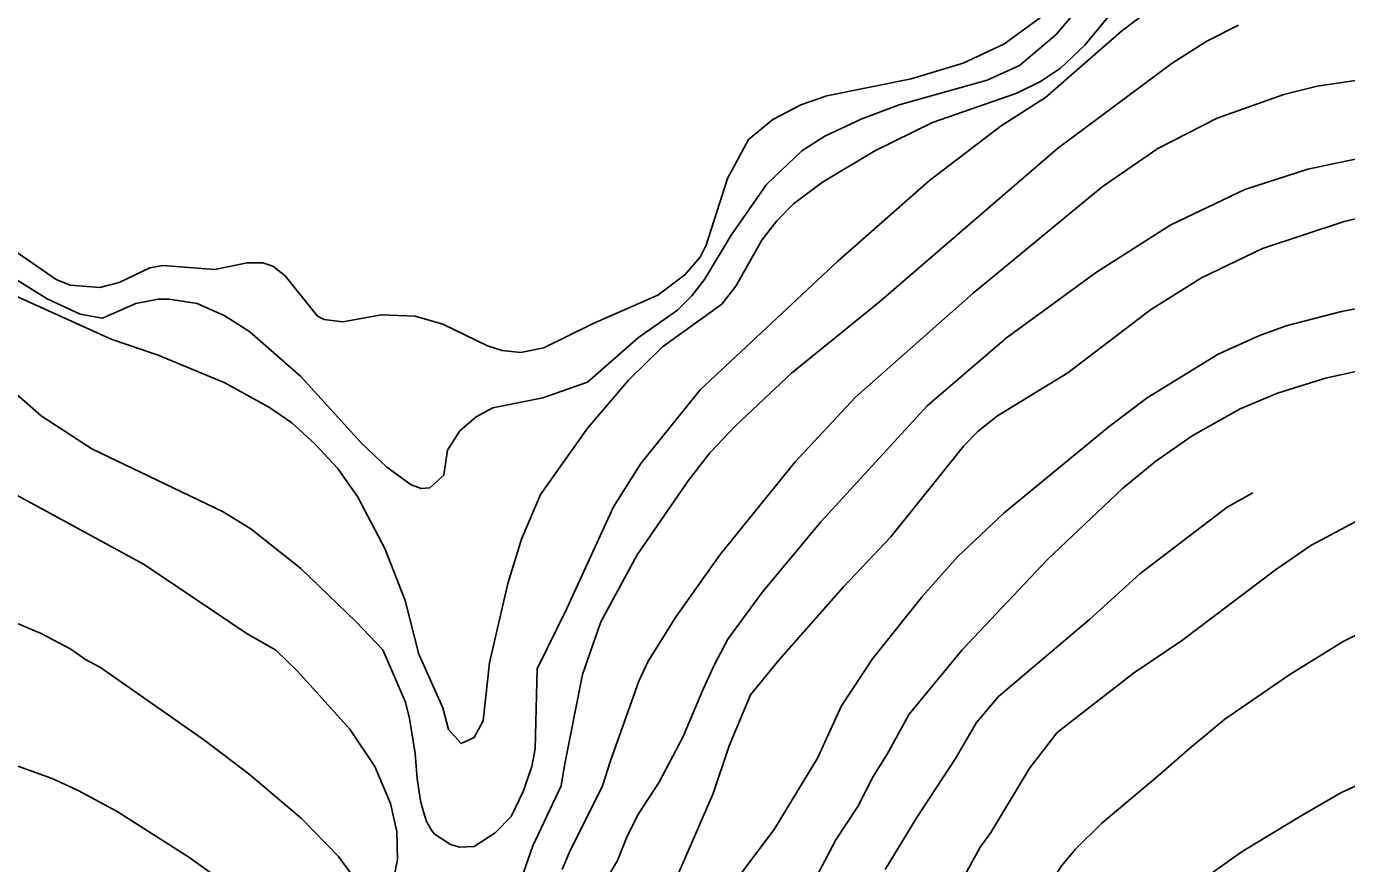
# Model space of a CAD drawing. Extents: x -662620 to -656370, y -1067090 to -1062990.
# Drawn here: x -659795.3 to -659388.3, y -1065864.4 to -1065606.3 of the extents above; entities that cross this region are included whole.
import ezdxf

# ---------------------------------------------------------------- set-up
doc = ezdxf.new("R2010")
doc.units = 0
doc.layers.add('VRSTEVNICE_ZDŮRAZNĚNÁ', color=7, linetype='Continuous')
doc.layers.add('VRSTEVNICE_ZÁKLADNÍ', color=7, linetype='Continuous')

msp = doc.modelspace()

# ---------------------------------------------------------------- linework, layer by layer
at = {"layer": 'VRSTEVNICE_ZDŮRAZNĚNÁ'}
for points in [[(-659652.58, -1065802.56), (-659646.96, -1065778.11), (-659642.67, -1065764.39), (-659636.81, -1065750.67), (-659622.23, -1065730.09), (-659609.65, -1065715.22), (-659599.22, -1065705.08), (-659580.92, -1065691.93), (-659576.63, -1065686.35), (-659568.63, -1065672.2), (-659564.05, -1065666.2), (-659558.91, -1065661.05), (-659549.9, -1065654.33), (-659533.75, -1065644.62), (-659516.03, -1065635.9), (-659490.02, -1065626.89), (-659482.73, -1065623.32), (-659476.58, -1065619.17), (-659469, -1065612.03), (-659460.43, -1065601.59)], [(-659370.24, -1065662.05), (-659389.11, -1065666.48), (-659414.26, -1065674.77), (-659433.13, -1065683.78), (-659448.85, -1065693.64), (-659474.29, -1065713.08), (-659496.02, -1065726.37), (-659501.88, -1065731.09), (-659506.31, -1065735.66), (-659528.89, -1065763.68), (-659543.47, -1065779.11), (-659563.34, -1065801.7), (-659572.16, -1065812.4)], [(-659799.61, -1065688.92), (-659769.24, -1065702.73), (-659754.73, -1065707.65), (-659734.14, -1065716.22), (-659720.42, -1065723.8), (-659713.56, -1065728.52), (-659706.42, -1065734.95), (-659699.41, -1065742.52), (-659693.27, -1065751.24), (-659684.83, -1065767.25), (-659678.54, -1065783.26), (-659674.35, -1065799.9)], [(-659436.77, -1065828.96), (-659425.84, -1065819.85), (-659405.83, -1065806.13), (-659389.39, -1065795.98), (-659378.24, -1065790.41)], [(-659652.58, -1065802.56), (-659654.54, -1065820.41), (-659657.26, -1065825.57), (-659661.28, -1065827.44), (-659665.25, -1065823.04), (-659667.01, -1065816.4), (-659674.35, -1065799.9)], [(-659597.65, -1065875.02), (-659583.6, -1065842.77), (-659578.73, -1065828.15), (-659572.16, -1065812.4)], [(-659656.12, -1066111.35), (-659633.19, -1066104.32), (-659616.85, -1066097.59), (-659607.39, -1066092.86), (-659598.22, -1066086.98), (-659589.91, -1066079.82), (-659586.04, -1066075.66), (-659579.01, -1066066.49), (-659570.13, -1066050.72), (-659545.77, -1065998.27), (-659521.26, -1065941.37), (-659506.78, -1065914.14), (-659493.74, -1065892.36), (-659476.26, -1065865.13), (-659471.96, -1065859.97), (-659463.79, -1065851.94), (-659446.45, -1065837.33), (-659436.77, -1065828.96)]]:
    msp.add_lwpolyline(points, dxfattribs=at)
at = {"layer": 'VRSTEVNICE_ZÁKLADNÍ'}
for points in [[(-659466.29, -1065595.02), (-659477.87, -1065608.74), (-659489.16, -1065618.32), (-659499.16, -1065622.89), (-659526.32, -1065630.47), (-659537.76, -1065634.75), (-659549.19, -1065640.18), (-659556.34, -1065644.62), (-659567.2, -1065655.05), (-659578.06, -1065670.63), (-659586.35, -1065684.35), (-659590.21, -1065689.35), (-659594.64, -1065693.78), (-659606.65, -1065702.22), (-659622.37, -1065715.94), (-659636.09, -1065720.8), (-659651.53, -1065723.94), (-659656.67, -1065726.66), (-659661.68, -1065730.95), (-659665.54, -1065736.95), (-659666.68, -1065744.67), (-659670.97, -1065748.53), (-659673.68, -1065748.81), (-659676.69, -1065747.67), (-659684.26, -1065742.24), (-659692.12, -1065734.66), (-659710.7, -1065714.22), (-659726.43, -1065700.5), (-659734.14, -1065695.5), (-659742.72, -1065691.78), (-659751.3, -1065690.35), (-659754.73, -1065690.35), (-659761.59, -1065691.78), (-659771.88, -1065696.21), (-659778.74, -1065695.07), (-659788.97, -1065690.31), (-659818.19, -1065672.06)], [(-659466.29, -1065595.02), (-659477.87, -1065608.74), (-659489.16, -1065618.32), (-659499.16, -1065622.89), (-659526.32, -1065630.47), (-659537.76, -1065634.75), (-659549.19, -1065640.18), (-659556.34, -1065644.62), (-659567.2, -1065655.05), (-659578.06, -1065670.63), (-659586.35, -1065684.35), (-659590.21, -1065689.35), (-659594.64, -1065693.78), (-659606.65, -1065702.22), (-659622.37, -1065715.94), (-659636.09, -1065720.8), (-659651.53, -1065723.94), (-659656.67, -1065726.66), (-659661.68, -1065730.95), (-659665.54, -1065736.95), (-659666.68, -1065744.67), (-659670.97, -1065748.53), (-659673.68, -1065748.81), (-659676.69, -1065747.67), (-659684.26, -1065742.24), (-659692.12, -1065734.66), (-659710.7, -1065714.22), (-659726.43, -1065700.5), (-659734.14, -1065695.5), (-659742.72, -1065691.78), (-659751.3, -1065690.35), (-659754.73, -1065690.35), (-659761.59, -1065691.78), (-659771.88, -1065696.21), (-659778.74, -1065695.07), (-659788.97, -1065690.31), (-659818.19, -1065672.06)], [(-659439.61, -1065594), (-659457.71, -1065607.74), (-659481.15, -1065628.18), (-659494.88, -1065636.9), (-659516.89, -1065653.76), (-659545.19, -1065678.63), (-659587.64, -1065718.37), (-659605.93, -1065741.09), (-659614.37, -1065754.39), (-659628.79, -1065785.78), (-659637.9, -1065804.36)], [(-659439.61, -1065594), (-659457.71, -1065607.74), (-659481.15, -1065628.18), (-659494.88, -1065636.9), (-659516.89, -1065653.76), (-659545.19, -1065678.63), (-659587.64, -1065718.37), (-659605.93, -1065741.09), (-659614.37, -1065754.39), (-659628.79, -1065785.78), (-659637.9, -1065804.36)], [(-659805.22, -1065671.26), (-659786.17, -1065684.35), (-659781.88, -1065686.07), (-659772.74, -1065686.78), (-659766.73, -1065685.21), (-659757.3, -1065680.78), (-659753.3, -1065680.06), (-659737.29, -1065681.21), (-659727.28, -1065679.21), (-659722.42, -1065679.21), (-659719.42, -1065680.21), (-659715.56, -1065683.21), (-659705.56, -1065695.64), (-659703.56, -1065696.64), (-659697.84, -1065697.36), (-659685.83, -1065695.21), (-659675.54, -1065695.64), (-659666.97, -1065698.07), (-659653.24, -1065704.79), (-659648.67, -1065706.22), (-659642.95, -1065706.79), (-659635.81, -1065705.36), (-659620.66, -1065697.93), (-659600.64, -1065689.21), (-659592.36, -1065682.92), (-659587.64, -1065677.49), (-659585.78, -1065673.77), (-659579.21, -1065653.19), (-659572.77, -1065641.19), (-659565.2, -1065635.04), (-659556.62, -1065630.47), (-659548.62, -1065627.75), (-659522.6, -1065622.46), (-659506.6, -1065617.6), (-659494.02, -1065611.74), (-659482.73, -1065603.59)], [(-659805.22, -1065671.26), (-659786.17, -1065684.35), (-659781.88, -1065686.07), (-659772.74, -1065686.78), (-659766.73, -1065685.21), (-659757.3, -1065680.78), (-659753.3, -1065680.06), (-659737.29, -1065681.21), (-659727.28, -1065679.21), (-659722.42, -1065679.21), (-659719.42, -1065680.21), (-659715.56, -1065683.21), (-659705.56, -1065695.64), (-659703.56, -1065696.64), (-659697.84, -1065697.36), (-659685.83, -1065695.21), (-659675.54, -1065695.64), (-659666.97, -1065698.07), (-659653.24, -1065704.79), (-659648.67, -1065706.22), (-659642.95, -1065706.79), (-659635.81, -1065705.36), (-659620.66, -1065697.93), (-659600.64, -1065689.21), (-659592.36, -1065682.92), (-659587.64, -1065677.49), (-659585.78, -1065673.77), (-659579.21, -1065653.19), (-659572.77, -1065641.19), (-659565.2, -1065635.04), (-659556.62, -1065630.47), (-659548.62, -1065627.75), (-659522.6, -1065622.46), (-659506.6, -1065617.6), (-659494.02, -1065611.74), (-659482.73, -1065603.59)], [(-659623.88, -1065806.07), (-659618.25, -1065789.84), (-659607.08, -1065769.25), (-659591.35, -1065746.38), (-659584.64, -1065737.81), (-659576.63, -1065729.37), (-659559.48, -1065713.22), (-659532.32, -1065691.21), (-659477.44, -1065643.9), (-659442.13, -1065617.6), (-659431.41, -1065610.88), (-659421.69, -1065605.88)], [(-659623.88, -1065806.07), (-659618.25, -1065789.84), (-659607.08, -1065769.25), (-659591.35, -1065746.38), (-659584.64, -1065737.81), (-659576.63, -1065729.37), (-659559.48, -1065713.22), (-659532.32, -1065691.21), (-659477.44, -1065643.9), (-659442.13, -1065617.6), (-659431.41, -1065610.88), (-659421.69, -1065605.88)], [(-659381.39, -1065622.32), (-659397.4, -1065624.75), (-659407.69, -1065627.32), (-659428.27, -1065634.61), (-659446.56, -1065643.9), (-659463.72, -1065655.76), (-659503.45, -1065688.5), (-659539.76, -1065720.66), (-659558.34, -1065740.52), (-659581.49, -1065769.11), (-659595.07, -1065788.26), (-659603.65, -1065801.98), (-659606.54, -1065808.2)], [(-659381.39, -1065622.32), (-659397.4, -1065624.75), (-659407.69, -1065627.32), (-659428.27, -1065634.61), (-659446.56, -1065643.9), (-659463.72, -1065655.76), (-659503.45, -1065688.5), (-659539.76, -1065720.66), (-659558.34, -1065740.52), (-659581.49, -1065769.11), (-659595.07, -1065788.26), (-659603.65, -1065801.98), (-659606.54, -1065808.2)], [(-659380.82, -1065646.19), (-659400.25, -1065650.33), (-659419.69, -1065656.62), (-659442.56, -1065667.48), (-659465.43, -1065682.06), (-659493.16, -1065702.36), (-659517.7, -1065723.33), (-659550.48, -1065759.1), (-659568.63, -1065780.97), (-659579.06, -1065795.27), (-659583.29, -1065803.22), (-659586.67, -1065810.63)], [(-659380.82, -1065646.19), (-659400.25, -1065650.33), (-659419.69, -1065656.62), (-659442.56, -1065667.48), (-659465.43, -1065682.06), (-659493.16, -1065702.36), (-659517.7, -1065723.33), (-659550.48, -1065759.1), (-659568.63, -1065780.97), (-659579.06, -1065795.27), (-659583.29, -1065803.22), (-659586.67, -1065810.63)], [(-659544.11, -1065815.83), (-659534.47, -1065801.27), (-659519.03, -1065781.83), (-659508.31, -1065769.82), (-659493.87, -1065756.25), (-659461.57, -1065729.66), (-659449.85, -1065720.8), (-659427.98, -1065707.36), (-659415.4, -1065701.65), (-659406.97, -1065698.64), (-659389.96, -1065694.21), (-659359.09, -1065688.21)], [(-659544.11, -1065815.83), (-659534.47, -1065801.27), (-659519.03, -1065781.83), (-659508.31, -1065769.82), (-659493.87, -1065756.25), (-659461.57, -1065729.66), (-659449.85, -1065720.8), (-659427.98, -1065707.36), (-659415.4, -1065701.65), (-659406.97, -1065698.64), (-659389.96, -1065694.21), (-659359.09, -1065688.21)], [(-659804.32, -1065714.51), (-659790.75, -1065726.37), (-659775.17, -1065736.52), (-659734.72, -1065755.96), (-659726.14, -1065761.25), (-659710.7, -1065773.4), (-659693.69, -1065789.84), (-659685.48, -1065798.54)], [(-659804.32, -1065714.51), (-659790.75, -1065726.37), (-659775.17, -1065736.52), (-659734.72, -1065755.96), (-659726.14, -1065761.25), (-659710.7, -1065773.4), (-659693.69, -1065789.84), (-659685.48, -1065798.54)], [(-659384.53, -1065712.51), (-659394.82, -1065714.8), (-659409.69, -1065719.37), (-659421.12, -1065724.23), (-659435.99, -1065732.52), (-659447.14, -1065740.38), (-659457.43, -1065748.81), (-659480.58, -1065770.68), (-659506.88, -1065798.55), (-659523.16, -1065818.4)], [(-659384.53, -1065712.51), (-659394.82, -1065714.8), (-659409.69, -1065719.37), (-659421.12, -1065724.23), (-659435.99, -1065732.52), (-659447.14, -1065740.38), (-659457.43, -1065748.81), (-659480.58, -1065770.68), (-659506.88, -1065798.55), (-659523.16, -1065818.4)], [(-659727.56, -1065793.39), (-659759.03, -1065772.16), (-659807.9, -1065745.67)], [(-659727.56, -1065793.39), (-659759.03, -1065772.16), (-659807.9, -1065745.67)], [(-659502.45, -1065820.93), (-659495.68, -1065812.86), (-659467.58, -1065789.12), (-659452.14, -1065775.11), (-659425.12, -1065754.53), (-659417.26, -1065750.1)], [(-659502.45, -1065820.93), (-659495.68, -1065812.86), (-659467.58, -1065789.12), (-659452.14, -1065775.11), (-659425.12, -1065754.53), (-659417.26, -1065750.1)], [(-659477.61, -1065823.97), (-659454, -1065805.7), (-659439.27, -1065795.7), (-659410.26, -1065773.83), (-659399.4, -1065766.39), (-659383.96, -1065758.1)], [(-659477.61, -1065823.97), (-659454, -1065805.7), (-659439.27, -1065795.7), (-659410.26, -1065773.83), (-659399.4, -1065766.39), (-659383.96, -1065758.1)], [(-659816.99, -1065782.45), (-659790.84, -1065793.47), (-659781.67, -1065798.34), (-659777.08, -1065801.5), (-659772.49, -1065803.93), (-659740.39, -1065826.43), (-659726.63, -1065836.9), (-659710.58, -1065850.51), (-659699.11, -1065862.26), (-659694.67, -1065868.28)], [(-659816.99, -1065782.45), (-659790.84, -1065793.47), (-659781.67, -1065798.34), (-659777.08, -1065801.5), (-659772.49, -1065803.93), (-659740.39, -1065826.43), (-659726.63, -1065836.9), (-659710.58, -1065850.51), (-659699.11, -1065862.26), (-659694.67, -1065868.28)], [(-659683.78, -1065877.45), (-659680.91, -1065863.12), (-659681.2, -1065854.52), (-659683.06, -1065845.92), (-659687.94, -1065834.46), (-659695.67, -1065822.99), (-659711.87, -1065804.94), (-659718.46, -1065798.63), (-659727.56, -1065793.39)], [(-659683.78, -1065877.45), (-659680.91, -1065863.12), (-659681.2, -1065854.52), (-659683.06, -1065845.92), (-659687.94, -1065834.46), (-659695.67, -1065822.99), (-659711.87, -1065804.94), (-659718.46, -1065798.63), (-659727.56, -1065793.39)], [(-659637.9, -1065804.36), (-659638.49, -1065829.01), (-659639.49, -1065834.46), (-659642.22, -1065842.2), (-659645.94, -1065849.94), (-659650.82, -1065854.95), (-659657.27, -1065859.11), (-659661.85, -1065859.4), (-659664.58, -1065858.54), (-659669.59, -1065855.24), (-659670.59, -1065853.95), (-659671.99, -1065851.41), (-659672.89, -1065848.5), (-659673.83, -1065845.03), (-659674.89, -1065838.19), (-659675.47, -1065830.45), (-659677.23, -1065819.68), (-659678.48, -1065814.68), (-659685.48, -1065798.54)], [(-659637.9, -1065804.36), (-659638.49, -1065829.01), (-659639.49, -1065834.46), (-659642.22, -1065842.2), (-659645.94, -1065849.94), (-659650.82, -1065854.95), (-659657.27, -1065859.11), (-659661.85, -1065859.4), (-659664.58, -1065858.54), (-659669.59, -1065855.24), (-659670.59, -1065853.95), (-659671.99, -1065851.41), (-659672.89, -1065848.5), (-659673.83, -1065845.03), (-659674.89, -1065838.19), (-659675.47, -1065830.45), (-659677.23, -1065819.68), (-659678.48, -1065814.68), (-659685.48, -1065798.54)], [(-659623.88, -1065806.07), (-659629.46, -1065834.17), (-659630.47, -1065840.48), (-659639.21, -1065858.97), (-659649.53, -1065888.35)], [(-659623.88, -1065806.07), (-659629.46, -1065834.17), (-659630.47, -1065840.48), (-659639.21, -1065858.97), (-659649.53, -1065888.35)], [(-659630.18, -1065866.28), (-659628.03, -1065861.12), (-659617.71, -1065840.48), (-659615.27, -1065832.74), (-659606.54, -1065808.2)], [(-659630.18, -1065866.28), (-659628.03, -1065861.12), (-659617.71, -1065840.48), (-659615.27, -1065832.74), (-659606.54, -1065808.2)], [(-659619.57, -1065874.59), (-659612.98, -1065863.27), (-659610.11, -1065855.96), (-659606.67, -1065849.08), (-659600.23, -1065839.33), (-659592.89, -1065825.23), (-659586.67, -1065810.63)], [(-659619.57, -1065874.59), (-659612.98, -1065863.27), (-659610.11, -1065855.96), (-659606.67, -1065849.08), (-659600.23, -1065839.33), (-659592.89, -1065825.23), (-659586.67, -1065810.63)], [(-659544.11, -1065815.83), (-659551.5, -1065831.88), (-659564.83, -1065853.95), (-659575.15, -1065867.71)], [(-659544.11, -1065815.83), (-659551.5, -1065831.88), (-659564.83, -1065853.95), (-659575.15, -1065867.71)], [(-659553.22, -1065871.15), (-659545.77, -1065857.1), (-659539.03, -1065846.78), (-659534.3, -1065837.61), (-659530, -1065830.73), (-659523.16, -1065818.4)], [(-659553.22, -1065871.15), (-659545.77, -1065857.1), (-659539.03, -1065846.78), (-659534.3, -1065837.61), (-659530, -1065830.73), (-659523.16, -1065818.4)], [(-659530.57, -1065866.28), (-659520.83, -1065850.22), (-659508.93, -1065832.02), (-659502.45, -1065820.93)], [(-659530.57, -1065866.28), (-659520.83, -1065850.22), (-659508.93, -1065832.02), (-659502.45, -1065820.93)], [(-659509.65, -1065874.59), (-659501.34, -1065859.4), (-659498.04, -1065854.81), (-659486, -1065834.89), (-659477.61, -1065823.97)], [(-659509.65, -1065874.59), (-659501.34, -1065859.4), (-659498.04, -1065854.81), (-659486, -1065834.89), (-659477.61, -1065823.97)], [(-659813.48, -1065828.87), (-659787.4, -1065838.19), (-659779.37, -1065841.91), (-659767.33, -1065848.36), (-659745.26, -1065862.41), (-659728.92, -1065874.16)], [(-659813.48, -1065828.87), (-659787.4, -1065838.19), (-659779.37, -1065841.91), (-659767.33, -1065848.36), (-659745.26, -1065862.41), (-659728.92, -1065874.16)], [(-659526.1, -1066038.79), (-659519.39, -1066019.91), (-659514.66, -1066002.14), (-659507.64, -1065980.36), (-659499.62, -1065959.72), (-659496.61, -1065952.7), (-659488.01, -1065935.07), (-659482.71, -1065926.47), (-659475.54, -1065916.44), (-659455.19, -1065890.07), (-659445.01, -1065879.46), (-659429.11, -1065866.71), (-659420.51, -1065860.69), (-659401.88, -1065849.36), (-659390.12, -1065842.63), (-659376.61, -1065836.32)], [(-659526.1, -1066038.79), (-659519.39, -1066019.91), (-659514.66, -1066002.14), (-659507.64, -1065980.36), (-659499.62, -1065959.72), (-659496.61, -1065952.7), (-659488.01, -1065935.07), (-659482.71, -1065926.47), (-659475.54, -1065916.44), (-659455.19, -1065890.07), (-659445.01, -1065879.46), (-659429.11, -1065866.71), (-659420.51, -1065860.69), (-659401.88, -1065849.36), (-659390.12, -1065842.63), (-659376.61, -1065836.32)]]:
    msp.add_lwpolyline(points, dxfattribs=at)

doc.saveas('drawing.dxf')
